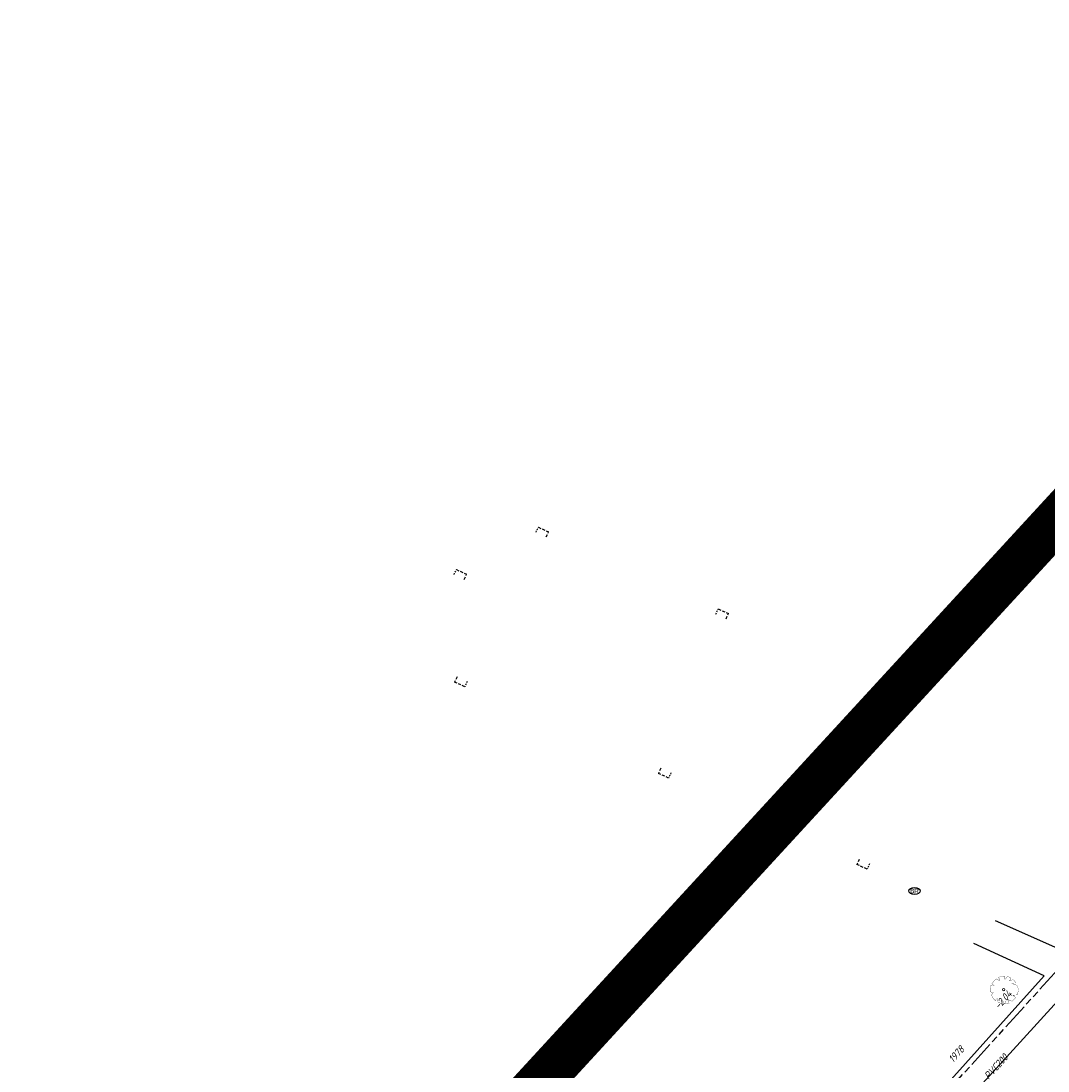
# Model space of a CAD drawing. Header units: metres. Extents: x 111546 to 149831, y 498798 to 507863.
# Tile 1041 of 1056: x 111781 to 111872, y 501972 to 502065. Entities that reach past the tile are written whole.
import ezdxf
from ezdxf.enums import TextEntityAlignment as Align

# ---------------------------------------------------------------- set-up
doc = ezdxf.new("R2010")
doc.units = ezdxf.units.M
doc.linetypes.add('ACAD_ISO09W100', pattern=[45, 24, -3, 6, -3, 6, -3])
doc.linetypes.add('DASHED', pattern=[19.05, 12.7, -6.35])
for name, color, linetype in [('000-AAA-ZZ-kader', 7, 'Continuous'), ('2-bs-Streng gemengd', 252, 'ACAD_ISO09W100'), ('2-bs-Streng gemengd  bobtot', 252, 'Continuous'), ('2-bs-Streng gemengd aanlegjaar', 252, 'Continuous'), ('2-bs-Streng gemengd diameter', 252, 'Continuous'), ('3-bs-trottoirkolk', 252, 'Continuous'), ('6-Brandkranen', 160, 'Continuous'), ('Q26_BOOM', 252, 'Continuous'), ('V02_KNTOPENVERH', 252, 'Continuous'), ('V03_KNTTEGELPAD', 252, 'Continuous')]:
    doc.layers.add(name, color=color, linetype=linetype)
doc.styles.get("Standard").update_dxf_attribs({"font": 'isocp-ie.shx'})
doc.styles.add('Zaanstad', font='ARIALN.TTF')

# ---------------------------------------------------------------- blocks, each defined once
blk = doc.blocks.new('Q26')
at = {"linetype": 'Continuous', "lineweight": 20, "const_width": 0.0225}
blk.add_lwpolyline([(0.757, 0.516), (1.237, 0.371), (1.308, -0.046), (1.235, -0.463), (0.83, -0.494), (1.061, -0.711), (0.757, -1.022), (0.565, -0.971), (0.395, -0.867), (0.404, -1.032), (0.49, -1.198), (0.163, -1.271), (-0.015, -1.136), (-0.097, -0.929), (-0.141, -1.084), (-0.112, -1.255), (-0.489, -1.131), (-0.532, -0.774), (-0.668, -0.854), (-0.707, -0.996), (-0.927, -0.766), (-1.083, -0.479), (-0.894, -0.246), (-1.181, -0.203), (-1.187, 0.104), (-1.122, 0.367), (-0.847, 0.398), (-1.04, 0.503), (-0.879, 0.749), (-0.663, 0.95), (-0.402, 0.826), (-0.388, 0.795), (-0.382, 0.942), (-0.452, 1.088), (-0.194, 1.172), (0.076, 1.199), (0.118, 1.07), (0.119, 0.935), (0.148, 0.935), (0.252, 1.031), (0.325, 1.167), (0.626, 1.059), (0.6, 0.925), (0.525, 0.78), (0.856, 0.885), (1.105, 0.593), (0.924, 0.584)], close=True, dxfattribs=at)
at = {"linetype": 'Continuous', "lineweight": 20}
blk.add_circle((0.001, -0.001), 0.0983, dxfattribs=at)
blk = doc.blocks.new('6-brandkraan')
at = {"linetype": 'Continuous'}
blk.add_ellipse((0, 0), major_axis=(0.5, 0), ratio=0.6, dxfattribs=at)
at = {"linetype": 'Continuous', "style": 'Zaanstad'}
blk.add_text('BR', height=0.4, dxfattribs=at).set_placement((0, 0), align=Align.MIDDLE_CENTER)
blk = doc.blocks.new('KOLK_R')
at = {"color": 0, "linetype": 'DASHED', "ltscale": 0.02}
for points in [[(-0.486, 0.11), (-0.598, -0.376)], [(0.376, -0.598), (-0.598, -0.376)]]:
    blk.add_lwpolyline(points, dxfattribs=at)
at = {"color": 0, "linetype": 'DASHED', "ltscale": 0.01}
blk.add_lwpolyline([(0.486, -0.11), (0.376, -0.598)], dxfattribs=at)

msp = doc.modelspace()

# ---------------------------------------------------------------- linework, layer by layer
at = {"layer": '000-AAA-ZZ-kader', "const_width": 4}
msp.add_lwpolyline([(111997.774, 502156.8497), (112538.0225, 501660.3158), (112089.1831, 501171.9609), (111548.9346, 501668.4948)], close=True, dxfattribs=at)
msp.add_lwpolyline([(111997.774, 502156.8497), (112538.0225, 501660.3158), (112089.1831, 501171.9609), (111548.9346, 501668.4948)], close=True, dxfattribs=at)
at = {"layer": '000-AAA-ZZ-kader'}
msp.add_lwpolyline([(111997.774, 502156.8497), (112538.0225, 501660.3158), (112089.1831, 501171.9609), (111548.9346, 501668.4948)], close=True, dxfattribs=at)
at = {"layer": '2-bs-Streng gemengd', "ltscale": 0.1, "flags": 128}
msp.add_lwpolyline([(111859.21, 501965.926), (111872.943, 501981.097)], dxfattribs=at)
at = {"layer": 'V02_KNTOPENVERH'}
msp.add_lwpolyline([(111867.3354, 501985.3719), (111873.629, 501982.548), (111895.449, 501972.688)], dxfattribs=at)
at = {"layer": 'V03_KNTTEGELPAD'}
for points in [[(111852.7428, 501969.4946), (111857.736, 501964.912), (111871.657, 501980.463), (111865.4444, 501983.3144)], [(111847.527, 501950.389), (111874.053, 501979.538), (111894.445, 501970.391)]]:
    msp.add_lwpolyline(points, dxfattribs=at)

# ---------------------------------------------------------------- block references
at = {"layer": '3-bs-trottoirkolk'}
for p, rotation in [((111827.114, 502019.555), 168.2005575), ((111819.851, 502015.801), 168.0133772), ((111843.044, 502012.308), 168.6125473), ((111820.115, 502006.735), 347.9373038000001), ((111859.903, 502004.65), 168.2202935), ((111838.161, 501998.644), 347.9718136), ((111855.739, 501990.575), 348.7399500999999)]:
    msp.add_blockref('KOLK_R', p, dxfattribs=dict(at, rotation=rotation))
at = {"layer": '6-Brandkranen', "zscale": 2.5}
msp.add_blockref('6-brandkraan', (111860.177, 501987.978), dxfattribs=at)
at = {"layer": 'Q26_BOOM'}
msp.add_blockref('Q26', (111868.071, 501979.235), dxfattribs=at)

# ---------------------------------------------------------------- texts
at = {"layer": '2-bs-Streng gemengd  bobtot', "oblique": 15}
msp.add_text('-2.04', height=0.65, rotation=47.848169, dxfattribs=at).set_placement((111867.7971, 501977.3246), align=Align.BOTTOM_LEFT)
at = {"layer": '2-bs-Streng gemengd aanlegjaar', "oblique": 15}
msp.add_text('1978', height=0.65, rotation=47.848169, dxfattribs=at).set_placement((111863.7389, 501972.568), align=Align.BOTTOM_LEFT)
at = {"layer": '2-bs-Streng gemengd diameter', "oblique": 15}
msp.add_text('PVC200', height=0.65, rotation=47.848169, dxfattribs=at).set_placement((111866.8965, 501971.0808), align=Align.BOTTOM_LEFT)

doc.saveas('drawing.dxf')
